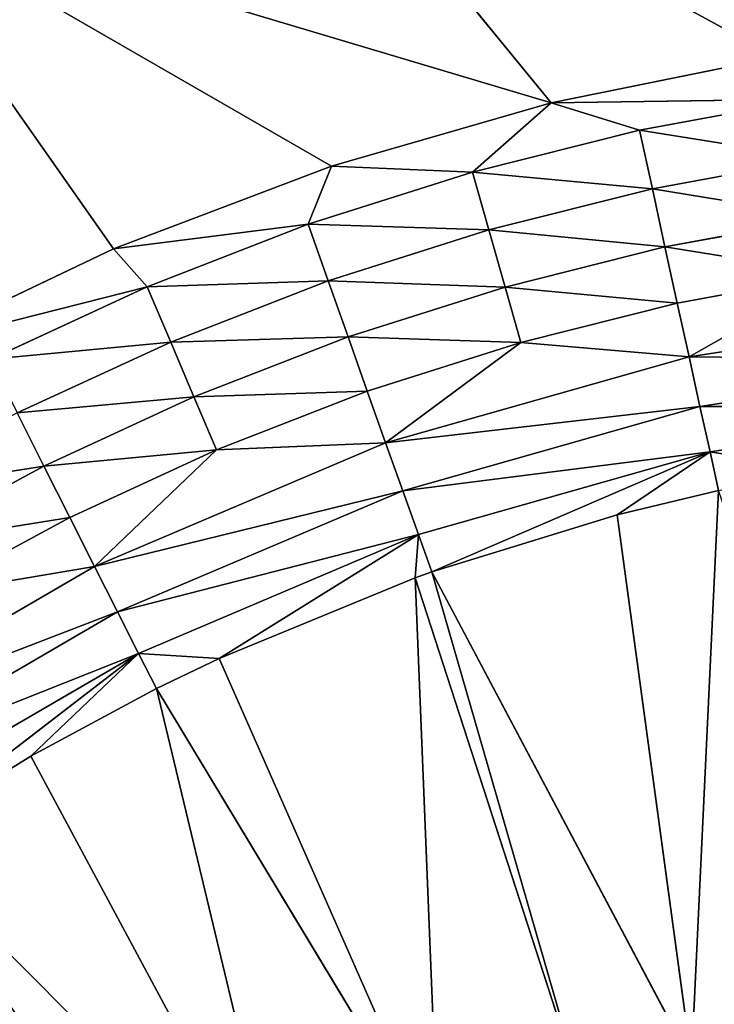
# Model space of a CAD drawing. Extents: x 0 to 500, y 0 to 390.
# Tile 581 of 656: x 239.4 to 245.46, y 216.18 to 224.76. Entities that reach past the tile are written whole.
import ezdxf

# ---------------------------------------------------------------- set-up
doc = ezdxf.new("R2010")
doc.units = 0
doc.header["$LTSCALE"] = 25.4
doc.layers.get('0').update_dxf_attribs({"linetype": 'CONTINUOUS'})

# ---------------------------------------------------------------- blocks, each defined once
blk = doc.blocks.new('ATLANTA505_-_S_STL')
at = {"color": 0}
for p, q in [((240.3687, 25.401, 167.0858), (238.229, 25.5065, 164.0348)), ((240.3687, 25.401, 167.0858), (238.229, 25.5065, 164.0348)), ((244.1833, 25.4297, 165.8123), (242.0171, 25.5232, 163.1607)), ((244.1833, 25.4297, 165.8123), (242.0171, 25.5232, 163.1607)), ((242.2683, 25.417, 166.364), (240.3687, 25.401, 167.0858)), ((242.2683, 25.417, 166.364), (240.3687, 25.401, 167.0858)), ((242.0669, 25.3849, 166.8715), (242.2683, 25.417, 166.364)), ((242.0669, 25.3849, 166.8715), (242.2683, 25.417, 166.364)), ((244.1833, 25.4297, 165.8123), (242.2683, 25.417, 166.364)), ((244.1833, 25.4297, 165.8123), (242.2683, 25.417, 166.364)), ((243.4976, 25.3955, 166.4163), (242.2683, 25.417, 166.364)), ((243.4976, 25.3955, 166.4163), (242.2683, 25.417, 166.364)), ((243.4976, 25.3955, 166.4163), (244.1833, 25.4297, 165.8123)), ((243.4976, 25.3955, 166.4163), (244.1833, 25.4297, 165.8123)), ((246.1492, 25.4391, 165.416), (244.1833, 25.4297, 165.8123)), ((246.1492, 25.4391, 165.416), (244.1833, 25.4297, 165.8123)), ((244.9549, 25.4041, 166.0514), (244.1833, 25.4297, 165.8123)), ((244.9549, 25.4041, 166.0514), (244.1833, 25.4297, 165.8123)), ((246.4213, 25.4107, 165.7802), (244.1833, 25.4297, 165.8123)), ((246.4213, 25.4107, 165.7802), (244.1833, 25.4297, 165.8123)), ((244.9549, 25.4041, 166.0514), (246.4213, 25.4107, 165.7802)), ((244.9549, 25.4041, 166.0514), (246.4213, 25.4107, 165.7802)), ((240.3687, 25.401, 167.0858), (238.5523, 25.3827, 167.9531)), ((240.3687, 25.401, 167.0858), (238.5523, 25.3827, 167.9531)), ((240.6629, 25.3726, 167.4168), (238.5523, 25.3827, 167.9531)), ((240.6629, 25.3726, 167.4168), (238.5523, 25.3827, 167.9531)), ((239.2962, 25.3588, 168.0482), (240.6629, 25.3726, 167.4168)), ((239.2962, 25.3588, 168.0482), (240.6629, 25.3726, 167.4168)), ((240.6629, 25.3726, 167.4168), (240.3687, 25.401, 167.0858)), ((240.6629, 25.3726, 167.4168), (240.3687, 25.401, 167.0858)), ((240.6629, 25.3726, 167.4168), (242.0669, 25.3849, 166.8715)), ((240.6629, 25.3726, 167.4168), (242.0669, 25.3849, 166.8715)), ((240.6629, 25.3726, 167.4168), (240.8677, 25.2848, 167.8994)), ((240.6629, 25.3726, 167.4168), (240.8677, 25.2848, 167.8994)), ((242.0669, 25.3849, 166.8715), (243.4976, 25.3955, 166.4163)), ((242.0669, 25.3849, 166.8715), (243.4976, 25.3955, 166.4163)), ((242.0669, 25.3849, 166.8715), (242.2412, 25.2971, 167.3659)), ((242.0669, 25.3849, 166.8715), (242.2412, 25.2971, 167.3659)), ((243.4976, 25.3955, 166.4163), (244.9549, 25.4041, 166.0514)), ((243.4976, 25.3955, 166.4163), (244.9549, 25.4041, 166.0514)), ((243.4976, 25.3955, 166.4163), (243.6407, 25.3077, 166.9207)), ((243.4976, 25.3955, 166.4163), (243.6407, 25.3077, 166.9207)), ((244.9549, 25.4041, 166.0514), (245.0663, 25.3164, 166.5637)), ((244.9549, 25.4041, 166.0514), (245.0663, 25.3164, 166.5637)), ((246.5007, 25.3229, 166.2984), (245.0663, 25.3164, 166.5637)), ((246.5007, 25.3229, 166.2984), (245.0663, 25.3164, 166.5637)), ((240.8677, 25.2848, 167.8994), (239.5307, 25.2711, 168.5171)), ((240.8677, 25.2848, 167.8994), (239.5307, 25.2711, 168.5171)), ((239.5307, 25.2711, 168.5171), (239.7628, 25.1262, 168.98)), ((239.5307, 25.2711, 168.5171), (239.7628, 25.1262, 168.98)), ((242.2412, 25.2971, 167.3659), (240.8677, 25.2848, 167.8994)), ((242.2412, 25.2971, 167.3659), (240.8677, 25.2848, 167.8994)), ((240.8677, 25.2848, 167.8994), (241.0705, 25.1399, 168.3758)), ((240.8677, 25.2848, 167.8994), (241.0705, 25.1399, 168.3758)), ((243.6407, 25.3077, 166.9207), (242.2412, 25.2971, 167.3659)), ((243.6407, 25.3077, 166.9207), (242.2412, 25.2971, 167.3659)), ((242.2412, 25.2971, 167.3659), (242.4137, 25.1522, 167.8542)), ((242.2412, 25.2971, 167.3659), (242.4137, 25.1522, 167.8542)), ((245.0663, 25.3164, 166.5637), (243.6407, 25.3077, 166.9207)), ((245.0663, 25.3164, 166.5637), (243.6407, 25.3077, 166.9207)), ((243.6407, 25.3077, 166.9207), (243.7825, 25.1628, 167.4187)), ((243.6407, 25.3077, 166.9207), (243.7825, 25.1628, 167.4187)), ((245.0663, 25.3164, 166.5637), (245.1765, 25.1715, 167.0696)), ((245.0663, 25.3164, 166.5637), (245.1765, 25.1715, 167.0696)), ((241.0705, 25.1399, 168.3758), (242.4137, 25.1522, 167.8542)), ((241.0705, 25.1399, 168.3758), (242.4137, 25.1522, 167.8542)), ((242.4137, 25.1522, 167.8542), (243.7825, 25.1628, 167.4187)), ((242.4137, 25.1522, 167.8542), (243.7825, 25.1628, 167.4187)), ((242.4137, 25.1522, 167.8542), (242.5815, 24.9512, 168.3274)), ((242.4137, 25.1522, 167.8542), (242.5815, 24.9512, 168.3274)), ((243.7825, 25.1628, 167.4187), (245.1765, 25.1715, 167.0696)), ((243.7825, 25.1628, 167.4187), (245.1765, 25.1715, 167.0696)), ((243.7825, 25.1628, 167.4187), (243.9202, 24.9618, 167.9016)), ((243.7825, 25.1628, 167.4187), (243.9202, 24.9618, 167.9016)), ((245.1765, 25.1715, 167.0696), (246.5792, 25.178, 166.8102)), ((245.1765, 25.1715, 167.0696), (246.5792, 25.178, 166.8102)), ((245.1765, 25.1715, 167.0696), (245.2838, 24.9705, 167.5602)), ((245.1765, 25.1715, 167.0696), (245.2838, 24.9705, 167.5602)), ((238.4871, 25.1112, 169.6694), (239.7628, 25.1262, 168.98)), ((238.4871, 25.1112, 169.6694), (239.7628, 25.1262, 168.98)), ((239.7628, 25.1262, 168.98), (241.0705, 25.1399, 168.3758)), ((239.7628, 25.1262, 168.98), (241.0705, 25.1399, 168.3758)), ((239.7628, 25.1262, 168.98), (239.9884, 24.9252, 169.4286)), ((239.7628, 25.1262, 168.98), (239.9884, 24.9252, 169.4286)), ((241.0705, 25.1399, 168.3758), (241.2676, 24.9389, 168.8377)), ((241.0705, 25.1399, 168.3758), (241.2676, 24.9389, 168.8377)), ((239.9884, 24.9252, 169.4286), (238.7403, 24.9102, 170.103)), ((239.9884, 24.9252, 169.4286), (238.7403, 24.9102, 170.103)), ((238.7403, 24.9102, 170.103), (240.2034, 24.6712, 169.855)), ((238.7403, 24.9102, 170.103), (240.2034, 24.6712, 169.855)), ((241.2676, 24.9389, 168.8377), (239.9884, 24.9252, 169.4286)), ((241.2676, 24.9389, 168.8377), (239.9884, 24.9252, 169.4286)), ((239.9884, 24.9252, 169.4286), (240.2034, 24.6712, 169.855)), ((239.9884, 24.9252, 169.4286), (240.2034, 24.6712, 169.855)), ((241.2676, 24.9389, 168.8377), (240.2034, 24.6712, 169.855)), ((241.2676, 24.9389, 168.8377), (240.2034, 24.6712, 169.855)), ((242.5815, 24.9512, 168.3274), (241.2676, 24.9389, 168.8377)), ((242.5815, 24.9512, 168.3274), (241.2676, 24.9389, 168.8377)), ((241.2676, 24.9389, 168.8377), (242.7415, 24.6972, 168.7773)), ((241.2676, 24.9389, 168.8377), (242.7415, 24.6972, 168.7773)), ((243.9202, 24.9618, 167.9016), (242.5815, 24.9512, 168.3274)), ((243.9202, 24.9618, 167.9016), (242.5815, 24.9512, 168.3274)), ((242.5815, 24.9512, 168.3274), (242.7415, 24.6972, 168.7773)), ((242.5815, 24.9512, 168.3274), (242.7415, 24.6972, 168.7773)), ((243.9202, 24.9618, 167.9016), (242.7415, 24.6972, 168.7773)), ((243.9202, 24.9618, 167.9016), (242.7415, 24.6972, 168.7773)), ((245.2838, 24.9705, 167.5602), (243.9202, 24.9618, 167.9016)), ((245.2838, 24.9705, 167.5602), (243.9202, 24.9618, 167.9016)), ((243.9202, 24.9618, 167.9016), (245.386, 24.7164, 168.0266)), ((243.9202, 24.9618, 167.9016), (245.386, 24.7164, 168.0266)), ((246.6556, 24.977, 167.3065), (245.2838, 24.9705, 167.5602)), ((246.6556, 24.977, 167.3065), (245.2838, 24.9705, 167.5602)), ((245.2838, 24.9705, 167.5602), (245.386, 24.7164, 168.0266)), ((245.2838, 24.9705, 167.5602), (245.386, 24.7164, 168.0266)), ((246.6556, 24.977, 167.3065), (245.386, 24.7164, 168.0266)), ((246.6556, 24.977, 167.3065), (245.386, 24.7164, 168.0266)), ((245.386, 24.7164, 168.0266), (248.0835, 24.7273, 167.6138)), ((245.386, 24.7164, 168.0266), (248.0835, 24.7273, 167.6138)), ((237.8038, 24.6402, 171.25), (240.2034, 24.6712, 169.855)), ((237.8038, 24.6402, 171.25), (240.2034, 24.6712, 169.855)), ((240.2034, 24.6712, 169.855), (242.7415, 24.6972, 168.7773)), ((240.2034, 24.6712, 169.855), (242.7415, 24.6972, 168.7773)), ((240.2034, 24.6712, 169.855), (240.4042, 24.369, 170.2518)), ((240.2034, 24.6712, 169.855), (240.4042, 24.369, 170.2518)), ((242.7415, 24.6972, 168.7773), (245.386, 24.7164, 168.0266)), ((242.7415, 24.6972, 168.7773), (245.386, 24.7164, 168.0266)), ((242.7415, 24.6972, 168.7773), (242.8909, 24.395, 169.1962)), ((242.7415, 24.6972, 168.7773), (242.8909, 24.395, 169.1962)), ((245.386, 24.7164, 168.0266), (245.4816, 24.4142, 168.4609)), ((245.386, 24.7164, 168.0266), (245.4816, 24.4142, 168.4609)), ((242.8909, 24.395, 169.1962), (240.4042, 24.369, 170.2518)), ((242.8909, 24.395, 169.1962), (240.4042, 24.369, 170.2518)), ((245.4816, 24.4142, 168.4609), (242.8909, 24.395, 169.1962)), ((245.4816, 24.4142, 168.4609), (242.8909, 24.395, 169.1962)), ((242.8909, 24.395, 169.1962), (243.0276, 24.051, 169.5777)), ((242.8909, 24.395, 169.1962), (243.0276, 24.051, 169.5777)), ((248.1238, 24.4251, 168.0566), (245.4816, 24.4142, 168.4609)), ((248.1238, 24.4251, 168.0566), (245.4816, 24.4142, 168.4609)), ((245.4816, 24.4142, 168.4609), (245.569, 24.0702, 168.8566)), ((245.4816, 24.4142, 168.4609), (245.569, 24.0702, 168.8566)), ((240.4042, 24.369, 170.2518), (238.0528, 24.338, 171.6186)), ((240.4042, 24.369, 170.2518), (238.0528, 24.338, 171.6186)), ((240.4042, 24.369, 170.2518), (240.5877, 24.025, 170.6131)), ((240.4042, 24.369, 170.2518), (240.5877, 24.025, 170.6131)), ((243.0276, 24.051, 169.5777), (240.5877, 24.025, 170.6131)), ((243.0276, 24.051, 169.5777), (240.5877, 24.025, 170.6131)), ((241.2912, 23.672, 170.6564), (243.0276, 24.051, 169.5777)), ((241.2912, 23.672, 170.6564), (243.0276, 24.051, 169.5777)), ((242.9973, 23.69, 169.9542), (243.0276, 24.051, 169.5777)), ((242.9973, 23.69, 169.9542), (243.0276, 24.051, 169.5777)), ((245.569, 24.0702, 168.8566), (243.0276, 24.051, 169.5777)), ((245.569, 24.0702, 168.8566), (243.0276, 24.051, 169.5777)), ((243.1442, 23.6914, 169.9018), (243.0276, 24.051, 169.5777)), ((243.1442, 23.6914, 169.9018), (243.0276, 24.051, 169.5777)), ((243.1442, 23.6914, 169.9018), (245.569, 24.0702, 168.8566)), ((243.1442, 23.6914, 169.9018), (245.569, 24.0702, 168.8566)), ((244.759, 23.7048, 169.4053), (245.569, 24.0702, 168.8566)), ((244.759, 23.7048, 169.4053), (245.569, 24.0702, 168.8566)), ((248.1607, 24.0811, 168.4602), (245.569, 24.0702, 168.8566)), ((248.1607, 24.0811, 168.4602), (245.569, 24.0702, 168.8566)), ((245.569, 24.0702, 168.8566), (246.5582, 23.7155, 169.0158)), ((245.569, 24.0702, 168.8566), (246.5582, 23.7155, 169.0158)), ((245.569, 24.0702, 168.8566), (245.6437, 23.7106, 169.1929)), ((245.569, 24.0702, 168.8566), (245.6437, 23.7106, 169.1929)), ((240.5877, 24.025, 170.6131), (238.2803, 23.9941, 171.9539)), ((240.5877, 24.025, 170.6131), (238.2803, 23.9941, 171.9539)), ((238.4742, 23.6345, 172.2387), (240.5877, 24.025, 170.6131)), ((238.4742, 23.6345, 172.2387), (240.5877, 24.025, 170.6131)), ((239.6478, 23.6512, 171.5096), (240.5877, 24.025, 170.6131)), ((239.6478, 23.6512, 171.5096), (240.5877, 24.025, 170.6131)), ((240.5877, 24.025, 170.6131), (240.7443, 23.6654, 170.9199)), ((241.2912, 23.672, 170.6564), (240.5877, 24.025, 170.6131)), ((241.2912, 23.672, 170.6564), (240.5877, 24.025, 170.6131)), ((240.5877, 24.025, 170.6131), (240.7443, 23.6654, 170.9199)), ((243.1442, 23.6914, 169.9018), (242.9973, 23.69, 169.9542)), ((243.1442, 23.6914, 169.9018), (242.9973, 23.69, 169.9542)), ((244.759, 23.7048, 169.4053), (243.1442, 23.6914, 169.9018)), ((244.759, 23.7048, 169.4053), (243.1442, 23.6914, 169.9018)), ((245.4067, 18.2045, 174.1705), (243.1442, 23.6914, 169.9018)), ((243.1442, 23.6914, 169.9018), (244.4667, 18.2045, 174.4774)), ((243.1442, 23.6914, 169.9018), (244.4667, 18.2045, 174.4774)), ((245.4067, 18.2045, 174.1705), (243.1442, 23.6914, 169.9018)), ((245.6437, 23.7106, 169.1929), (244.759, 23.7048, 169.4053)), ((245.6437, 23.7106, 169.1929), (244.759, 23.7048, 169.4053)), ((244.759, 23.7048, 169.4053), (245.4067, 18.2045, 174.1705)), ((244.759, 23.7048, 169.4053), (245.4067, 18.2045, 174.1705)), ((239.6478, 23.6512, 171.5096), (238.4742, 23.6345, 172.2387)), ((239.6478, 23.6512, 171.5096), (238.4742, 23.6345, 172.2387)), ((240.7443, 23.6654, 170.9199), (239.6478, 23.6512, 171.5096)), ((240.7443, 23.6654, 170.9199), (239.6478, 23.6512, 171.5096)), ((239.6478, 23.6512, 171.5096), (241.8826, 18.2045, 175.6687)), ((239.6478, 23.6512, 171.5096), (241.8826, 18.2045, 175.6687)), ((241.2912, 23.672, 170.6564), (240.7443, 23.6654, 170.9199)), ((241.2912, 23.672, 170.6564), (240.7443, 23.6654, 170.9199)), ((243.2024, 18.2045, 174.9926), (240.7443, 23.6654, 170.9199)), ((240.7443, 23.6654, 170.9199), (241.8826, 18.2045, 175.6687)), ((240.7443, 23.6654, 170.9199), (241.8826, 18.2045, 175.6687)), ((243.2024, 18.2045, 174.9926), (240.7443, 23.6654, 170.9199)), ((242.9973, 23.69, 169.9542), (241.2912, 23.672, 170.6564)), ((242.9973, 23.69, 169.9542), (241.2912, 23.672, 170.6564)), ((241.2912, 23.672, 170.6564), (243.2024, 18.2045, 174.9926)), ((241.2912, 23.672, 170.6564), (243.2024, 18.2045, 174.9926)), ((242.9973, 23.69, 169.9542), (244.4667, 18.2045, 174.4774)), ((242.9973, 23.69, 169.9542), (244.4667, 18.2045, 174.4774)), ((242.9973, 23.69, 169.9542), (243.2024, 18.2045, 174.9926)), ((242.9973, 23.69, 169.9542), (243.2024, 18.2045, 174.9926))]:
    blk.add_line(p, q, dxfattribs=at)
mesh = blk.add_polyface(dxfattribs=at)
corners = [(238.229, 25.5065, 164.0348), (244.1833, 25.4297, 165.8123), (242.0171, 25.5232, 163.1607), (242.2683, 25.417, 166.364), (240.3687, 25.401, 167.0858)]
mesh.append_faces([[corners[k] for k in face] for face in [(0, 1, 2), (3, 0, 4)]], dxfattribs={"vtx0": -1, "color": 0})
mesh.append_faces([[corners[k] for k in face] for face in [(1, 0, 3)]], dxfattribs={"vtx0": -1, "vtx1": -1, "color": 0})
mesh = blk.add_polyface(dxfattribs=at)
corners = [(238.5523, 25.3827, 167.9531), (240.3687, 25.401, 167.0858), (238.229, 25.5065, 164.0348)]
mesh.append_faces([[corners[k] for k in face] for face in [(0, 1, 2)]], dxfattribs={"color": 0})
mesh = blk.add_polyface(dxfattribs=at)
corners = [(242.0171, 25.5232, 163.1607), (246.1492, 25.4391, 165.416), (245.9615, 25.5408, 162.4375), (244.1833, 25.4297, 165.8123)]
mesh.append_faces([[corners[k] for k in face] for face in [(0, 1, 2), (1, 0, 3)]], dxfattribs={"vtx0": -1, "color": 0})
mesh = blk.add_polyface(dxfattribs=at)
corners = [(240.3687, 25.401, 167.0858), (242.0669, 25.3849, 166.8715), (242.2683, 25.417, 166.364), (240.6629, 25.3726, 167.4168)]
mesh.append_faces([[corners[k] for k in face] for face in [(0, 1, 2), (1, 0, 3)]], dxfattribs={"vtx0": -1, "color": 0})
mesh = blk.add_polyface(dxfattribs=at)
corners = [(242.0669, 25.3849, 166.8715), (243.4976, 25.3955, 166.4163), (242.2683, 25.417, 166.364)]
mesh.append_faces([[corners[k] for k in face] for face in [(0, 1, 2)]], dxfattribs={"color": 0})
mesh = blk.add_polyface(dxfattribs=at)
corners = [(243.4976, 25.3955, 166.4163), (244.1833, 25.4297, 165.8123), (242.2683, 25.417, 166.364)]
mesh.append_faces([[corners[k] for k in face] for face in [(0, 1, 2)]], dxfattribs={"color": 0})
mesh = blk.add_polyface(dxfattribs=at)
corners = [(243.4976, 25.3955, 166.4163), (244.9549, 25.4041, 166.0514), (244.1833, 25.4297, 165.8123)]
mesh.append_faces([[corners[k] for k in face] for face in [(0, 1, 2)]], dxfattribs={"color": 0})
mesh = blk.add_polyface(dxfattribs=at)
corners = [(244.1833, 25.4297, 165.8123), (246.4213, 25.4107, 165.7802), (246.1492, 25.4391, 165.416)]
mesh.append_faces([[corners[k] for k in face] for face in [(0, 1, 2)]], dxfattribs={"color": 0})
mesh = blk.add_polyface(dxfattribs=at)
corners = [(244.9549, 25.4041, 166.0514), (246.4213, 25.4107, 165.7802), (244.1833, 25.4297, 165.8123)]
mesh.append_faces([[corners[k] for k in face] for face in [(0, 1, 2)]], dxfattribs={"color": 0})
mesh = blk.add_polyface(dxfattribs=at)
corners = [(244.9549, 25.4041, 166.0514), (246.5007, 25.3229, 166.2984), (246.4213, 25.4107, 165.7802), (245.0663, 25.3164, 166.5637)]
mesh.append_faces([[corners[k] for k in face] for face in [(0, 1, 2), (1, 0, 3)]], dxfattribs={"vtx0": -1, "color": 0})
mesh = blk.add_polyface(dxfattribs=at)
corners = [(238.5523, 25.3827, 167.9531), (240.6629, 25.3726, 167.4168), (240.3687, 25.401, 167.0858)]
mesh.append_faces([[corners[k] for k in face] for face in [(0, 1, 2)]], dxfattribs={"color": 0})
mesh = blk.add_polyface(dxfattribs=at)
corners = [(239.2962, 25.3588, 168.0482), (240.6629, 25.3726, 167.4168), (238.5523, 25.3827, 167.9531)]
mesh.append_faces([[corners[k] for k in face] for face in [(0, 1, 2)]], dxfattribs={"color": 0})
mesh = blk.add_polyface(dxfattribs=at)
corners = [(239.2962, 25.3588, 168.0482), (240.8677, 25.2848, 167.8994), (240.6629, 25.3726, 167.4168), (239.5307, 25.2711, 168.5171)]
mesh.append_faces([[corners[k] for k in face] for face in [(0, 1, 2), (1, 0, 3)]], dxfattribs={"vtx0": -1, "color": 0})
mesh = blk.add_polyface(dxfattribs=at)
corners = [(240.6629, 25.3726, 167.4168), (242.2412, 25.2971, 167.3659), (242.0669, 25.3849, 166.8715), (240.8677, 25.2848, 167.8994)]
mesh.append_faces([[corners[k] for k in face] for face in [(0, 1, 2), (1, 0, 3)]], dxfattribs={"vtx0": -1, "color": 0})
mesh = blk.add_polyface(dxfattribs=at)
corners = [(242.0669, 25.3849, 166.8715), (243.6407, 25.3077, 166.9207), (243.4976, 25.3955, 166.4163), (242.2412, 25.2971, 167.3659)]
mesh.append_faces([[corners[k] for k in face] for face in [(0, 1, 2), (1, 0, 3)]], dxfattribs={"vtx0": -1, "color": 0})
mesh = blk.add_polyface(dxfattribs=at)
corners = [(243.4976, 25.3955, 166.4163), (245.0663, 25.3164, 166.5637), (244.9549, 25.4041, 166.0514), (243.6407, 25.3077, 166.9207)]
mesh.append_faces([[corners[k] for k in face] for face in [(0, 1, 2), (1, 0, 3)]], dxfattribs={"vtx0": -1, "color": 0})
mesh = blk.add_polyface(dxfattribs=at)
corners = [(245.0663, 25.3164, 166.5637), (246.5792, 25.178, 166.8102), (246.5007, 25.3229, 166.2984), (245.1765, 25.1715, 167.0696)]
mesh.append_faces([[corners[k] for k in face] for face in [(0, 1, 2), (1, 0, 3)]], dxfattribs={"vtx0": -1, "color": 0})
mesh = blk.add_polyface(dxfattribs=at)
corners = [(238.2265, 25.256, 169.222), (239.7628, 25.1262, 168.98), (239.5307, 25.2711, 168.5171), (238.4871, 25.1112, 169.6694)]
mesh.append_faces([[corners[k] for k in face] for face in [(0, 1, 2), (1, 0, 3)]], dxfattribs={"vtx0": -1, "color": 0})
mesh = blk.add_polyface(dxfattribs=at)
corners = [(239.5307, 25.2711, 168.5171), (241.0705, 25.1399, 168.3758), (240.8677, 25.2848, 167.8994), (239.7628, 25.1262, 168.98)]
mesh.append_faces([[corners[k] for k in face] for face in [(0, 1, 2), (1, 0, 3)]], dxfattribs={"vtx0": -1, "color": 0})
mesh = blk.add_polyface(dxfattribs=at)
corners = [(240.8677, 25.2848, 167.8994), (242.4137, 25.1522, 167.8542), (242.2412, 25.2971, 167.3659), (241.0705, 25.1399, 168.3758)]
mesh.append_faces([[corners[k] for k in face] for face in [(0, 1, 2), (1, 0, 3)]], dxfattribs={"vtx0": -1, "color": 0})
mesh = blk.add_polyface(dxfattribs=at)
corners = [(242.2412, 25.2971, 167.3659), (243.7825, 25.1628, 167.4187), (243.6407, 25.3077, 166.9207), (242.4137, 25.1522, 167.8542)]
mesh.append_faces([[corners[k] for k in face] for face in [(0, 1, 2), (1, 0, 3)]], dxfattribs={"vtx0": -1, "color": 0})
mesh = blk.add_polyface(dxfattribs=at)
corners = [(243.6407, 25.3077, 166.9207), (245.1765, 25.1715, 167.0696), (245.0663, 25.3164, 166.5637), (243.7825, 25.1628, 167.4187)]
mesh.append_faces([[corners[k] for k in face] for face in [(0, 1, 2), (1, 0, 3)]], dxfattribs={"vtx0": -1, "color": 0})
mesh = blk.add_polyface(dxfattribs=at)
corners = [(241.0705, 25.1399, 168.3758), (242.5815, 24.9512, 168.3274), (242.4137, 25.1522, 167.8542), (241.2676, 24.9389, 168.8377)]
mesh.append_faces([[corners[k] for k in face] for face in [(0, 1, 2), (1, 0, 3)]], dxfattribs={"vtx0": -1, "color": 0})
mesh = blk.add_polyface(dxfattribs=at)
corners = [(242.4137, 25.1522, 167.8542), (243.9202, 24.9618, 167.9016), (243.7825, 25.1628, 167.4187), (242.5815, 24.9512, 168.3274)]
mesh.append_faces([[corners[k] for k in face] for face in [(0, 1, 2), (1, 0, 3)]], dxfattribs={"vtx0": -1, "color": 0})
mesh = blk.add_polyface(dxfattribs=at)
corners = [(243.7825, 25.1628, 167.4187), (245.2838, 24.9705, 167.5602), (245.1765, 25.1715, 167.0696), (243.9202, 24.9618, 167.9016)]
mesh.append_faces([[corners[k] for k in face] for face in [(0, 1, 2), (1, 0, 3)]], dxfattribs={"vtx0": -1, "color": 0})
mesh = blk.add_polyface(dxfattribs=at)
corners = [(245.1765, 25.1715, 167.0696), (246.6556, 24.977, 167.3065), (246.5792, 25.178, 166.8102), (245.2838, 24.9705, 167.5602)]
mesh.append_faces([[corners[k] for k in face] for face in [(0, 1, 2), (1, 0, 3)]], dxfattribs={"vtx0": -1, "color": 0})
mesh = blk.add_polyface(dxfattribs=at)
corners = [(238.4871, 25.1112, 169.6694), (239.9884, 24.9252, 169.4286), (239.7628, 25.1262, 168.98), (238.7403, 24.9102, 170.103)]
mesh.append_faces([[corners[k] for k in face] for face in [(0, 1, 2), (1, 0, 3)]], dxfattribs={"vtx0": -1, "color": 0})
mesh = blk.add_polyface(dxfattribs=at)
corners = [(239.7628, 25.1262, 168.98), (241.2676, 24.9389, 168.8377), (241.0705, 25.1399, 168.3758), (239.9884, 24.9252, 169.4286)]
mesh.append_faces([[corners[k] for k in face] for face in [(0, 1, 2), (1, 0, 3)]], dxfattribs={"vtx0": -1, "color": 0})
mesh = blk.add_polyface(dxfattribs=at)
corners = [(237.8038, 24.6402, 171.25), (240.2034, 24.6712, 169.855), (238.7403, 24.9102, 170.103)]
mesh.append_faces([[corners[k] for k in face] for face in [(0, 1, 2)]], dxfattribs={"color": 0})
mesh = blk.add_polyface(dxfattribs=at)
corners = [(238.7403, 24.9102, 170.103), (240.2034, 24.6712, 169.855), (239.9884, 24.9252, 169.4286)]
mesh.append_faces([[corners[k] for k in face] for face in [(0, 1, 2)]], dxfattribs={"color": 0})
mesh = blk.add_polyface(dxfattribs=at)
corners = [(240.2034, 24.6712, 169.855), (241.2676, 24.9389, 168.8377), (239.9884, 24.9252, 169.4286)]
mesh.append_faces([[corners[k] for k in face] for face in [(0, 1, 2)]], dxfattribs={"color": 0})
mesh = blk.add_polyface(dxfattribs=at)
corners = [(240.2034, 24.6712, 169.855), (242.7415, 24.6972, 168.7773), (241.2676, 24.9389, 168.8377)]
mesh.append_faces([[corners[k] for k in face] for face in [(0, 1, 2)]], dxfattribs={"color": 0})
mesh = blk.add_polyface(dxfattribs=at)
corners = [(241.2676, 24.9389, 168.8377), (242.7415, 24.6972, 168.7773), (242.5815, 24.9512, 168.3274)]
mesh.append_faces([[corners[k] for k in face] for face in [(0, 1, 2)]], dxfattribs={"color": 0})
mesh = blk.add_polyface(dxfattribs=at)
corners = [(242.7415, 24.6972, 168.7773), (243.9202, 24.9618, 167.9016), (242.5815, 24.9512, 168.3274)]
mesh.append_faces([[corners[k] for k in face] for face in [(0, 1, 2)]], dxfattribs={"color": 0})
mesh = blk.add_polyface(dxfattribs=at)
corners = [(242.7415, 24.6972, 168.7773), (245.386, 24.7164, 168.0266), (243.9202, 24.9618, 167.9016)]
mesh.append_faces([[corners[k] for k in face] for face in [(0, 1, 2)]], dxfattribs={"color": 0})
mesh = blk.add_polyface(dxfattribs=at)
corners = [(245.386, 24.7164, 168.0266), (245.2838, 24.9705, 167.5602), (243.9202, 24.9618, 167.9016)]
mesh.append_faces([[corners[k] for k in face] for face in [(0, 1, 2)]], dxfattribs={"color": 0})
mesh = blk.add_polyface(dxfattribs=at)
corners = [(245.386, 24.7164, 168.0266), (246.6556, 24.977, 167.3065), (245.2838, 24.9705, 167.5602)]
mesh.append_faces([[corners[k] for k in face] for face in [(0, 1, 2)]], dxfattribs={"color": 0})
mesh = blk.add_polyface(dxfattribs=at)
corners = [(245.386, 24.7164, 168.0266), (248.0835, 24.7273, 167.6138), (246.6556, 24.977, 167.3065)]
mesh.append_faces([[corners[k] for k in face] for face in [(0, 1, 2)]], dxfattribs={"color": 0})
mesh = blk.add_polyface(dxfattribs=at)
corners = [(245.386, 24.7164, 168.0266), (248.1238, 24.4251, 168.0566), (248.0835, 24.7273, 167.6138), (245.4816, 24.4142, 168.4609)]
mesh.append_faces([[corners[k] for k in face] for face in [(0, 1, 2), (1, 0, 3)]], dxfattribs={"vtx0": -1, "color": 0})
mesh = blk.add_polyface(dxfattribs=at)
corners = [(237.8038, 24.6402, 171.25), (240.4042, 24.369, 170.2518), (240.2034, 24.6712, 169.855), (238.0528, 24.338, 171.6186)]
mesh.append_faces([[corners[k] for k in face] for face in [(0, 1, 2), (1, 0, 3)]], dxfattribs={"vtx0": -1, "color": 0})
mesh = blk.add_polyface(dxfattribs=at)
corners = [(240.2034, 24.6712, 169.855), (242.8909, 24.395, 169.1962), (242.7415, 24.6972, 168.7773), (240.4042, 24.369, 170.2518)]
mesh.append_faces([[corners[k] for k in face] for face in [(0, 1, 2), (1, 0, 3)]], dxfattribs={"vtx0": -1, "color": 0})
mesh = blk.add_polyface(dxfattribs=at)
corners = [(242.7415, 24.6972, 168.7773), (245.4816, 24.4142, 168.4609), (245.386, 24.7164, 168.0266), (242.8909, 24.395, 169.1962)]
mesh.append_faces([[corners[k] for k in face] for face in [(0, 1, 2), (1, 0, 3)]], dxfattribs={"vtx0": -1, "color": 0})
mesh = blk.add_polyface(dxfattribs=at)
corners = [(240.4042, 24.369, 170.2518), (243.0276, 24.051, 169.5777), (242.8909, 24.395, 169.1962), (240.5877, 24.025, 170.6131)]
mesh.append_faces([[corners[k] for k in face] for face in [(0, 1, 2), (1, 0, 3)]], dxfattribs={"vtx0": -1, "color": 0})
mesh = blk.add_polyface(dxfattribs=at)
corners = [(242.8909, 24.395, 169.1962), (245.569, 24.0702, 168.8566), (245.4816, 24.4142, 168.4609), (243.0276, 24.051, 169.5777)]
mesh.append_faces([[corners[k] for k in face] for face in [(0, 1, 2), (1, 0, 3)]], dxfattribs={"vtx0": -1, "color": 0})
mesh = blk.add_polyface(dxfattribs=at)
corners = [(245.4816, 24.4142, 168.4609), (248.1607, 24.0811, 168.4602), (248.1238, 24.4251, 168.0566), (245.569, 24.0702, 168.8566)]
mesh.append_faces([[corners[k] for k in face] for face in [(0, 1, 2), (1, 0, 3)]], dxfattribs={"vtx0": -1, "color": 0})
mesh = blk.add_polyface(dxfattribs=at)
corners = [(238.0528, 24.338, 171.6186), (240.5877, 24.025, 170.6131), (240.4042, 24.369, 170.2518), (238.2803, 23.9941, 171.9539)]
mesh.append_faces([[corners[k] for k in face] for face in [(0, 1, 2), (1, 0, 3)]], dxfattribs={"vtx0": -1, "color": 0})
mesh = blk.add_polyface(dxfattribs=at)
corners = [(243.0276, 24.051, 169.5777), (240.5877, 24.025, 170.6131), (241.2912, 23.672, 170.6564)]
mesh.append_faces([[corners[k] for k in face] for face in [(0, 1, 2)]], dxfattribs={"color": 0})
mesh = blk.add_polyface(dxfattribs=at)
corners = [(241.2912, 23.672, 170.6564), (242.9973, 23.69, 169.9542), (243.0276, 24.051, 169.5777)]
mesh.append_faces([[corners[k] for k in face] for face in [(0, 1, 2)]], dxfattribs={"color": 0})
mesh = blk.add_polyface(dxfattribs=at)
corners = [(242.9973, 23.69, 169.9542), (243.1442, 23.6914, 169.9018), (243.0276, 24.051, 169.5777)]
mesh.append_faces([[corners[k] for k in face] for face in [(0, 1, 2)]], dxfattribs={"color": 0})
mesh = blk.add_polyface(dxfattribs=at)
corners = [(245.569, 24.0702, 168.8566), (243.0276, 24.051, 169.5777), (243.1442, 23.6914, 169.9018)]
mesh.append_faces([[corners[k] for k in face] for face in [(0, 1, 2)]], dxfattribs={"color": 0})
mesh = blk.add_polyface(dxfattribs=at)
corners = [(245.569, 24.0702, 168.8566), (243.1442, 23.6914, 169.9018), (244.759, 23.7048, 169.4053)]
mesh.append_faces([[corners[k] for k in face] for face in [(0, 1, 2)]], dxfattribs={"color": 0})
mesh = blk.add_polyface(dxfattribs=at)
corners = [(245.6437, 23.7106, 169.1929), (245.569, 24.0702, 168.8566), (244.759, 23.7048, 169.4053)]
mesh.append_faces([[corners[k] for k in face] for face in [(0, 1, 2)]], dxfattribs={"color": 0})
mesh = blk.add_polyface(dxfattribs=at)
corners = [(248.1607, 24.0811, 168.4602), (245.569, 24.0702, 168.8566), (246.5582, 23.7155, 169.0158)]
mesh.append_faces([[corners[k] for k in face] for face in [(0, 1, 2)]], dxfattribs={"color": 0})
mesh = blk.add_polyface(dxfattribs=at)
corners = [(246.5582, 23.7155, 169.0158), (245.569, 24.0702, 168.8566), (245.6437, 23.7106, 169.1929)]
mesh.append_faces([[corners[k] for k in face] for face in [(0, 1, 2)]], dxfattribs={"color": 0})
mesh = blk.add_polyface(dxfattribs=at)
corners = [(238.4742, 23.6345, 172.2387), (240.5877, 24.025, 170.6131), (238.2803, 23.9941, 171.9539)]
mesh.append_faces([[corners[k] for k in face] for face in [(0, 1, 2)]], dxfattribs={"color": 0})
mesh = blk.add_polyface(dxfattribs=at)
corners = [(240.5877, 24.025, 170.6131), (238.4742, 23.6345, 172.2387), (239.6478, 23.6512, 171.5096)]
mesh.append_faces([[corners[k] for k in face] for face in [(0, 1, 2)]], dxfattribs={"color": 0})
mesh = blk.add_polyface(dxfattribs=at)
corners = [(239.6478, 23.6512, 171.5096), (240.7443, 23.6654, 170.9199), (240.5877, 24.025, 170.6131)]
mesh.append_faces([[corners[k] for k in face] for face in [(0, 1, 2)]], dxfattribs={"color": 0})
mesh = blk.add_polyface(dxfattribs=at)
corners = [(240.7443, 23.6654, 170.9199), (241.2912, 23.672, 170.6564), (240.5877, 24.025, 170.6131)]
mesh.append_faces([[corners[k] for k in face] for face in [(0, 1, 2)]], dxfattribs={"color": 0})
mesh = blk.add_polyface(dxfattribs=at)
corners = [(244.4667, 18.2045, 174.4774), (243.1442, 23.6914, 169.9018), (242.9973, 23.69, 169.9542)]
mesh.append_faces([[corners[k] for k in face] for face in [(0, 1, 2)]], dxfattribs={"color": 0})
mesh = blk.add_polyface(dxfattribs=at)
corners = [(245.4067, 18.2045, 174.1705), (244.759, 23.7048, 169.4053), (243.1442, 23.6914, 169.9018)]
mesh.append_faces([[corners[k] for k in face] for face in [(0, 1, 2)]], dxfattribs={"color": 0})
mesh = blk.add_polyface(dxfattribs=at)
corners = [(245.4067, 18.2045, 174.1705), (243.1442, 23.6914, 169.9018), (244.4667, 18.2045, 174.4774)]
mesh.append_faces([[corners[k] for k in face] for face in [(0, 1, 2)]], dxfattribs={"color": 0})
mesh = blk.add_polyface(dxfattribs=at)
corners = [(245.4067, 18.2045, 174.1705), (245.6437, 23.7106, 169.1929), (244.759, 23.7048, 169.4053), (247.2172, 18.2045, 173.7481)]
mesh.append_faces([[corners[k] for k in face] for face in [(0, 1, 2), (1, 0, 3)]], dxfattribs={"vtx0": -1, "color": 0})
mesh = blk.add_polyface(dxfattribs=at)
corners = [(241.1376, 18.2045, 176.1201), (238.4742, 23.6345, 172.2387), (238.0835, 23.6286, 172.5059)]
mesh.append_faces([[corners[k] for k in face] for face in [(0, 1, 2)]], dxfattribs={"color": 0})
mesh = blk.add_polyface(dxfattribs=at)
corners = [(239.5418, 18.2045, 177.2865), (241.1376, 18.2045, 176.1201), (238.0835, 23.6286, 172.5059)]
mesh.append_faces([[corners[k] for k in face] for face in [(0, 1, 2)]], dxfattribs={"color": 0})
mesh = blk.add_polyface(dxfattribs=at)
corners = [(238.4742, 23.6345, 172.2387), (241.8826, 18.2045, 175.6687), (239.6478, 23.6512, 171.5096), (241.1376, 18.2045, 176.1201)]
mesh.append_faces([[corners[k] for k in face] for face in [(0, 1, 2), (1, 0, 3)]], dxfattribs={"vtx0": -1, "color": 0})
mesh = blk.add_polyface(dxfattribs=at)
corners = [(241.8826, 18.2045, 175.6687), (240.7443, 23.6654, 170.9199), (239.6478, 23.6512, 171.5096)]
mesh.append_faces([[corners[k] for k in face] for face in [(0, 1, 2)]], dxfattribs={"color": 0})
mesh = blk.add_polyface(dxfattribs=at)
corners = [(243.2024, 18.2045, 174.9926), (241.2912, 23.672, 170.6564), (240.7443, 23.6654, 170.9199)]
mesh.append_faces([[corners[k] for k in face] for face in [(0, 1, 2)]], dxfattribs={"color": 0})
mesh = blk.add_polyface(dxfattribs=at)
corners = [(243.2024, 18.2045, 174.9926), (240.7443, 23.6654, 170.9199), (241.8826, 18.2045, 175.6687)]
mesh.append_faces([[corners[k] for k in face] for face in [(0, 1, 2)]], dxfattribs={"color": 0})
mesh = blk.add_polyface(dxfattribs=at)
corners = [(243.2024, 18.2045, 174.9926), (242.9973, 23.69, 169.9542), (241.2912, 23.672, 170.6564)]
mesh.append_faces([[corners[k] for k in face] for face in [(0, 1, 2)]], dxfattribs={"color": 0})
mesh = blk.add_polyface(dxfattribs=at)
corners = [(244.4667, 18.2045, 174.4774), (242.9973, 23.69, 169.9542), (243.2024, 18.2045, 174.9926)]
mesh.append_faces([[corners[k] for k in face] for face in [(0, 1, 2)]], dxfattribs={"color": 0})

msp = doc.modelspace()

# ---------------------------------------------------------------- block references
at = {"color": 254, "extrusion": (0, -1, 1.11022e-16)}
msp.add_blockref('ATLANTA505_-_S_STL', (-0.1495, -0.01, -389.8516), dxfattribs=at)

doc.saveas('drawing.dxf')
